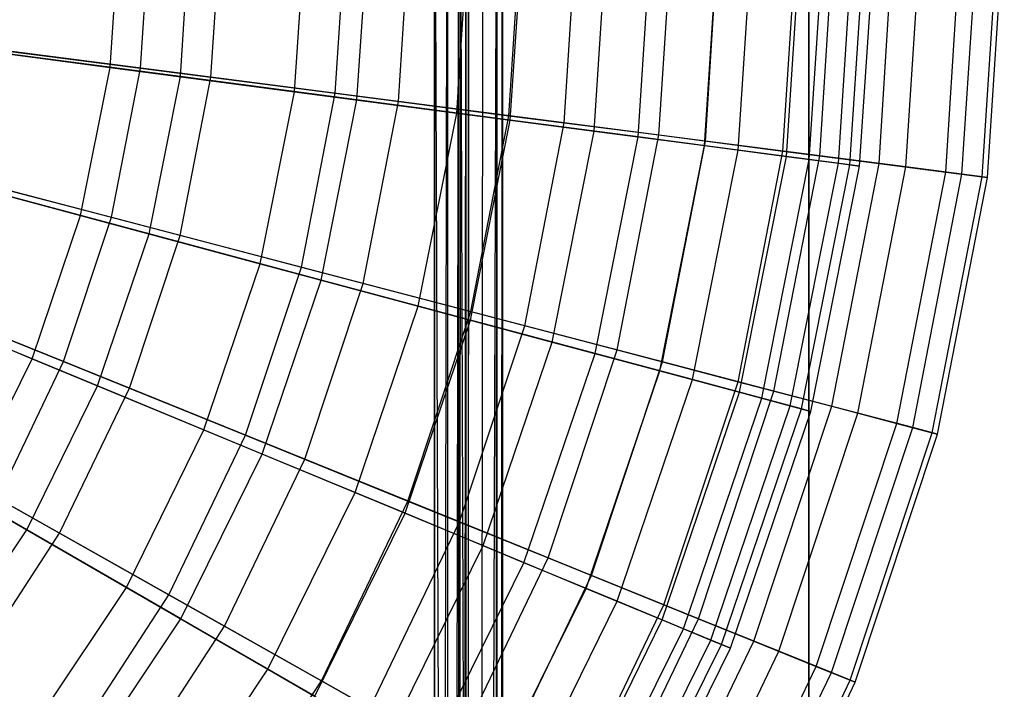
# Model space of a CAD drawing. Extents: x 0.2 to 40.1, y -6.7 to 6.7.
# Tile 509 of 516: x 38.9 to 40.1, y 2.5 to 3.3. Entities that reach past the tile are written whole.
import ezdxf

# ---------------------------------------------------------------- set-up
doc = ezdxf.new("R2010")
doc.units = 0
doc.header["$MEASUREMENT"] = 0
doc.layers.get('0').update_dxf_attribs({"color": 13, "linetype": 'CONTINUOUS'})

# ---------------------------------------------------------------- blocks, each defined once
blk = doc.blocks.new('SNOWBALL_XIV_PM3_STL')
at = {"color": 0}
for p, q in [((39.8253, -3.7402, 50.8714), (39.8253, 3.7402, 50.8714)), ((39.8253, 3.7402, 50.9108), (39.8253, -3.7402, 50.9108)), ((39.8253, -3.7402, 50.8714), (39.8253, 3.7402, 50.8714)), ((39.8253, 3.7402, 50.9108), (39.8253, -3.7402, 50.9108)), ((39.4316, 3.6891, 51.6196), (39.4293, -3.7776, 51.6329)), ((39.4316, 3.6891, 51.6196), (39.4293, -3.7776, 51.6329)), ((39.4316, -3.7856, 50.9109), (39.4316, 3.6891, 50.9109)), ((39.4316, -3.7856, 51.6196), (39.4316, 3.6891, 51.6196)), ((39.4316, -3.7856, 50.9109), (39.4316, 3.6891, 50.9109)), ((39.4316, -3.7856, 51.6196), (39.4316, 3.6891, 51.6196)), ((39.4661, -3.7774, 51.6468), (39.4709, 3.6891, 51.6196)), ((39.4661, -3.7774, 51.6468), (39.4709, 3.6891, 51.6196)), ((39.4699, -3.7818, 51.6323), (39.4709, 3.6891, 51.6196)), ((39.4699, -3.7818, 51.6323), (39.4709, 3.6891, 51.6196)), ((39.4709, 3.6891, 50.9109), (39.4709, -3.7856, 50.9109)), ((39.4709, 3.6891, 50.9109), (39.4709, -3.7856, 50.9109)), ((39.4709, 3.6891, 51.6196), (39.4709, -3.7856, 51.6196)), ((39.4709, 3.6891, 51.6196), (39.4709, -3.7856, 51.6196)), ((39.42, 3.6708, 51.6474), (39.409, -3.7593, 51.6552)), ((39.42, 3.6708, 51.6474), (39.409, -3.7593, 51.6552)), ((39.42, 3.6708, 51.6474), (39.4213, -3.7684, 51.646)), ((39.42, 3.6708, 51.6474), (39.4213, -3.7684, 51.646)), ((39.4284, 3.6797, 51.6351), (39.4213, -3.7684, 51.646)), ((39.4284, 3.6797, 51.6351), (39.4213, -3.7684, 51.646)), ((39.4284, 3.6797, 51.6351), (39.4293, -3.7776, 51.6329)), ((39.4284, 3.6797, 51.6351), (39.4293, -3.7776, 51.6329)), ((39.4432, -3.7654, 51.6796), (39.4645, 3.6797, 51.6507)), ((39.4432, -3.7654, 51.6796), (39.4645, 3.6797, 51.6507)), ((39.4479, 3.6708, 51.6752), (39.4432, -3.7654, 51.6796)), ((39.4479, 3.6708, 51.6752), (39.4432, -3.7654, 51.6796)), ((39.4607, -3.7736, 51.6583), (39.4645, 3.6797, 51.6507)), ((39.4607, -3.7736, 51.6583), (39.4645, 3.6797, 51.6507)), ((39.4661, -3.7774, 51.6468), (39.4645, 3.6797, 51.6507)), ((39.4661, -3.7774, 51.6468), (39.4645, 3.6797, 51.6507)), ((39.407, 3.6615, 51.656), (39.3922, -3.749, 51.6589)), ((39.407, 3.6615, 51.656), (39.3922, -3.749, 51.6589)), ((39.407, 3.6615, 51.656), (39.409, -3.7593, 51.6552)), ((39.407, 3.6615, 51.656), (39.409, -3.7593, 51.6552)), ((39.4219, 3.6615, 51.6925), (39.4193, -3.7572, 51.6935)), ((39.4219, 3.6615, 51.6925), (39.4193, -3.7572, 51.6935)), ((39.4219, 3.6615, 51.6925), (39.4432, -3.7654, 51.6796)), ((39.4219, 3.6615, 51.6925), (39.4432, -3.7654, 51.6796)), ((39.3922, -3.749, 51.6983), (39.3922, 3.6526, 51.6983)), ((39.3922, 3.6526, 51.6589), (39.3922, -3.749, 51.6589)), ((39.3922, 3.6526, 51.6983), (39.4193, -3.7572, 51.6935)), ((39.3922, 3.6526, 51.6983), (39.4193, -3.7572, 51.6935)), ((39.3922, -3.749, 51.6983), (39.3922, 3.6526, 51.6983)), ((39.3922, 3.6526, 51.6589), (39.3922, -3.749, 51.6589))]:
    blk.add_line(p, q, dxfattribs=at)
blk = doc.blocks.new('GRUPUJ_1')
at = {"color": 0}
for p, q in [((38.8106, 9.8935, 12.8477), (38.8221, 10.068, 12.8477)), ((38.8106, 9.8935, 12.8477), (38.8221, 10.068, 12.8477)), ((38.8458, 9.8926, 12.7442), (38.8571, 10.068, 12.7442)), ((38.8458, 9.8926, 12.7442), (38.8571, 10.068, 12.7442)), ((38.892, 9.8828, 16.4129), (38.9042, 10.068, 16.4129)), ((38.892, 9.8828, 16.4129), (38.9042, 10.068, 16.4129)), ((38.9272, 9.8821, 16.5289), (38.9392, 10.068, 16.5289)), ((38.9272, 9.8821, 16.5289), (38.9392, 10.068, 16.5289)), ((39.0241, 9.8654, 13.0424), (39.0373, 10.068, 13.0424)), ((39.0241, 9.8654, 13.0424), (39.0373, 10.068, 13.0424)), ((39.0712, 9.8636, 12.9285), (39.0843, 10.068, 12.9285)), ((39.0712, 9.8636, 12.9285), (39.0843, 10.068, 12.9285)), ((39.0963, 9.8559, 16.2085), (39.1102, 10.068, 16.2085)), ((39.0963, 9.8559, 16.2085), (39.1102, 10.068, 16.2085)), ((39.1444, 9.8541, 16.3349), (39.1582, 10.068, 16.3349)), ((39.1444, 9.8541, 16.3349), (39.1582, 10.068, 16.3349)), ((39.2117, 9.8407, 13.2623), (39.2266, 10.068, 13.2623)), ((39.2117, 9.8407, 13.2623), (39.2266, 10.068, 13.2623)), ((39.2722, 9.8376, 13.1395), (39.2869, 10.068, 13.1395)), ((39.2722, 9.8376, 13.1395), (39.2869, 10.068, 13.1395)), ((39.2738, 9.8326, 15.9801), (39.2892, 10.068, 15.9801)), ((39.2738, 9.8326, 15.9801), (39.2892, 10.068, 15.9801)), ((39.3362, 9.8294, 16.1154), (39.3515, 10.068, 16.1154)), ((39.3362, 9.8294, 16.1154), (39.3515, 10.068, 16.1154)), ((39.3708, 9.8198, 13.5042), (39.387, 10.068, 13.5042)), ((39.3708, 9.8198, 13.5042), (39.387, 10.068, 13.5042)), ((39.4216, 9.8131, 15.7311), (39.4383, 10.068, 15.7311)), ((39.4216, 9.8131, 15.7311), (39.4383, 10.068, 15.7311)), ((39.4457, 9.8153, 13.3739), (39.462, 10.068, 13.3739)), ((39.4457, 9.8153, 13.3739), (39.462, 10.068, 13.3739)), ((39.4986, 9.803, 13.7641), (39.516, 10.068, 13.7641)), ((39.4986, 9.803, 13.7641), (39.516, 10.068, 13.7641)), ((39.4995, 9.8083, 15.8736), (39.5162, 10.068, 15.8736)), ((39.4995, 9.8083, 15.8736), (39.5162, 10.068, 15.8736)), ((39.5375, 9.7979, 15.4655), (39.5552, 10.068, 15.4655)), ((39.5375, 9.7979, 15.4655), (39.5552, 10.068, 15.4655)), ((39.5893, 9.7967, 13.6282), (39.6067, 10.068, 13.6282)), ((39.5893, 9.7967, 13.6282), (39.6067, 10.068, 13.6282)), ((39.5934, 9.7905, 14.0382), (39.6116, 10.068, 14.0382)), ((39.5934, 9.7905, 14.0382), (39.6116, 10.068, 14.0382)), ((39.6196, 9.787, 15.1874), (39.638, 10.068, 15.1874)), ((39.6196, 9.787, 15.1874), (39.638, 10.068, 15.1874)), ((39.632, 9.7912, 15.6133), (39.6497, 10.068, 15.6133)), ((39.632, 9.7912, 15.6133), (39.6497, 10.068, 15.6133)), ((39.6535, 9.7826, 14.3219), (39.6722, 10.068, 14.3219)), ((39.6535, 9.7826, 14.3219), (39.6722, 10.068, 14.3219)), ((39.6667, 9.7808, 14.9011), (39.6856, 10.068, 14.9011)), ((39.6667, 9.7808, 14.9011), (39.6856, 10.068, 14.9011)), ((39.6781, 9.7793, 14.6111), (39.697, 10.068, 14.6111)), ((39.6781, 9.7793, 14.6111), (39.697, 10.068, 14.6111)), ((39.7005, 9.7824, 13.8984), (39.7188, 10.068, 13.8984)), ((39.7005, 9.7824, 13.8984), (39.7188, 10.068, 13.8984)), ((39.7315, 9.7784, 15.3385), (39.7501, 10.068, 15.3385)), ((39.7315, 9.7784, 15.3385), (39.7501, 10.068, 15.3385)), ((39.7778, 9.7724, 14.1804), (39.7967, 10.068, 14.1804)), ((39.7778, 9.7724, 14.1804), (39.7967, 10.068, 14.1804)), ((39.7965, 9.77, 15.0533), (39.8157, 10.068, 15.0533)), ((39.7965, 9.77, 15.0533), (39.8157, 10.068, 15.0533)), ((39.8199, 9.767, 14.4698), (39.8392, 10.068, 14.4698)), ((39.8199, 9.767, 14.4698), (39.8392, 10.068, 14.4698)), ((39.8262, 9.7662, 14.7623), (39.8455, 10.068, 14.7623)), ((39.8262, 9.7662, 14.7623), (39.8455, 10.068, 14.7623)), ((38.5748, 9.9246, 12.6814), (38.8106, 9.8935, 12.8477)), ((38.5748, 9.9246, 12.6814), (38.8106, 9.8935, 12.8477)), ((38.5996, 9.9243, 12.5893), (38.8458, 9.8926, 12.7442)), ((38.5996, 9.9243, 12.5893), (38.8458, 9.8926, 12.7442)), ((38.892, 9.8828, 16.4129), (38.6641, 9.9128, 16.5899)), ((38.892, 9.8828, 16.4129), (38.6641, 9.9128, 16.5899)), ((38.9272, 9.8821, 16.5289), (38.6879, 9.913, 16.6944)), ((38.9272, 9.8821, 16.5289), (38.6879, 9.913, 16.6944)), ((38.7765, 9.722, 12.8477), (38.8106, 9.8935, 12.8477)), ((38.7765, 9.722, 12.8477), (38.8106, 9.8935, 12.8477)), ((38.8106, 9.8935, 12.8477), (39.0241, 9.8654, 13.0424)), ((38.8106, 9.8935, 12.8477), (39.0241, 9.8654, 13.0424)), ((38.8122, 9.7201, 12.7442), (38.8458, 9.8926, 12.7442)), ((38.8122, 9.7201, 12.7442), (38.8458, 9.8926, 12.7442)), ((38.8458, 9.8926, 12.7442), (39.0712, 9.8636, 12.9285)), ((38.8458, 9.8926, 12.7442), (39.0712, 9.8636, 12.9285)), ((38.8558, 9.7008, 16.4129), (38.892, 9.8828, 16.4129)), ((38.8558, 9.7008, 16.4129), (38.892, 9.8828, 16.4129)), ((38.8916, 9.6992, 16.5289), (38.9272, 9.8821, 16.5289)), ((38.8916, 9.6992, 16.5289), (38.9272, 9.8821, 16.5289)), ((39.0963, 9.8559, 16.2085), (38.892, 9.8828, 16.4129)), ((39.0963, 9.8559, 16.2085), (38.892, 9.8828, 16.4129)), ((39.1444, 9.8541, 16.3349), (38.9272, 9.8821, 16.5289)), ((39.1444, 9.8541, 16.3349), (38.9272, 9.8821, 16.5289)), ((38.9844, 9.6663, 13.0424), (39.0241, 9.8654, 13.0424)), ((38.9844, 9.6663, 13.0424), (39.0241, 9.8654, 13.0424)), ((39.0241, 9.8654, 13.0424), (39.2117, 9.8407, 13.2623)), ((39.0241, 9.8654, 13.0424), (39.2117, 9.8407, 13.2623)), ((39.032, 9.6624, 12.9285), (39.0712, 9.8636, 12.9285)), ((39.032, 9.6624, 12.9285), (39.0712, 9.8636, 12.9285)), ((39.0712, 9.8636, 12.9285), (39.2722, 9.8376, 13.1395)), ((39.0712, 9.8636, 12.9285), (39.2722, 9.8376, 13.1395)), ((39.0549, 9.6475, 16.2085), (39.0963, 9.8559, 16.2085)), ((39.0549, 9.6475, 16.2085), (39.0963, 9.8559, 16.2085)), ((39.2738, 9.8326, 15.9801), (39.0963, 9.8559, 16.2085)), ((39.2738, 9.8326, 15.9801), (39.0963, 9.8559, 16.2085)), ((39.1035, 9.6437, 16.3349), (39.1444, 9.8541, 16.3349)), ((39.1035, 9.6437, 16.3349), (39.1444, 9.8541, 16.3349)), ((39.3362, 9.8294, 16.1154), (39.1444, 9.8541, 16.3349)), ((39.3362, 9.8294, 16.1154), (39.1444, 9.8541, 16.3349)), ((39.1673, 9.6173, 13.2623), (39.2117, 9.8407, 13.2623)), ((39.1673, 9.6173, 13.2623), (39.2117, 9.8407, 13.2623)), ((39.2117, 9.8407, 13.2623), (39.3708, 9.8198, 13.5042)), ((39.2117, 9.8407, 13.2623), (39.3708, 9.8198, 13.5042)), ((39.228, 9.611, 13.1395), (39.2722, 9.8376, 13.1395)), ((39.228, 9.611, 13.1395), (39.2722, 9.8376, 13.1395)), ((39.2722, 9.8376, 13.1395), (39.4457, 9.8153, 13.3739)), ((39.2722, 9.8376, 13.1395), (39.4457, 9.8153, 13.3739)), ((39.2277, 9.6011, 15.9801), (39.2738, 9.8326, 15.9801)), ((39.2277, 9.6011, 15.9801), (39.2738, 9.8326, 15.9801)), ((39.4216, 9.8131, 15.7311), (39.2738, 9.8326, 15.9801)), ((39.4216, 9.8131, 15.7311), (39.2738, 9.8326, 15.9801)), ((39.2905, 9.5947, 16.1154), (39.3362, 9.8294, 16.1154)), ((39.2905, 9.5947, 16.1154), (39.3362, 9.8294, 16.1154)), ((39.4995, 9.8083, 15.8736), (39.3362, 9.8294, 16.1154)), ((39.4995, 9.8083, 15.8736), (39.3362, 9.8294, 16.1154)), ((39.3222, 9.5758, 13.5042), (39.3708, 9.8198, 13.5042)), ((39.3222, 9.5758, 13.5042), (39.3708, 9.8198, 13.5042)), ((39.3708, 9.8198, 13.5042), (39.4986, 9.803, 13.7641)), ((39.3708, 9.8198, 13.5042), (39.4986, 9.803, 13.7641)), ((39.3718, 9.5625, 15.7311), (39.4216, 9.8131, 15.7311)), ((39.3718, 9.5625, 15.7311), (39.4216, 9.8131, 15.7311)), ((39.3973, 9.5666, 13.3739), (39.4457, 9.8153, 13.3739)), ((39.3973, 9.5666, 13.3739), (39.4457, 9.8153, 13.3739)), ((39.5375, 9.7979, 15.4655), (39.4216, 9.8131, 15.7311)), ((39.5375, 9.7979, 15.4655), (39.4216, 9.8131, 15.7311)), ((39.4457, 9.8153, 13.3739), (39.5893, 9.7967, 13.6282)), ((39.4457, 9.8153, 13.3739), (39.5893, 9.7967, 13.6282)), ((39.4468, 9.5424, 13.7641), (39.4986, 9.803, 13.7641)), ((39.4468, 9.5424, 13.7641), (39.4986, 9.803, 13.7641)), ((39.4498, 9.5529, 15.8736), (39.4995, 9.8083, 15.8736)), ((39.4498, 9.5529, 15.8736), (39.4995, 9.8083, 15.8736)), ((39.4986, 9.803, 13.7641), (39.5934, 9.7905, 14.0382)), ((39.4986, 9.803, 13.7641), (39.5934, 9.7905, 14.0382)), ((39.632, 9.7912, 15.6133), (39.4995, 9.8083, 15.8736)), ((39.632, 9.7912, 15.6133), (39.4995, 9.8083, 15.8736)), ((39.4847, 9.5323, 15.4655), (39.5375, 9.7979, 15.4655)), ((39.4847, 9.5323, 15.4655), (39.5375, 9.7979, 15.4655)), ((39.5373, 9.5299, 13.6282), (39.5893, 9.7967, 13.6282)), ((39.5373, 9.5299, 13.6282), (39.5893, 9.7967, 13.6282)), ((39.6196, 9.787, 15.1874), (39.5375, 9.7979, 15.4655)), ((39.6196, 9.787, 15.1874), (39.5375, 9.7979, 15.4655)), ((39.5391, 9.5177, 14.0382), (39.5934, 9.7905, 14.0382)), ((39.5391, 9.5177, 14.0382), (39.5934, 9.7905, 14.0382)), ((39.5789, 9.519, 15.6133), (39.632, 9.7912, 15.6133)), ((39.5789, 9.519, 15.6133), (39.632, 9.7912, 15.6133)), ((39.5893, 9.7967, 13.6282), (39.7005, 9.7824, 13.8984)), ((39.5893, 9.7967, 13.6282), (39.7005, 9.7824, 13.8984)), ((39.5934, 9.7905, 14.0382), (39.6535, 9.7826, 14.3219)), ((39.5934, 9.7905, 14.0382), (39.6535, 9.7826, 14.3219)), ((39.7315, 9.7784, 15.3385), (39.632, 9.7912, 15.6133)), ((39.7315, 9.7784, 15.3385), (39.632, 9.7912, 15.6133)), ((38.5468, 9.7836, 12.6814), (38.7765, 9.722, 12.8477)), ((38.5468, 9.7836, 12.6814), (38.7765, 9.722, 12.8477)), ((38.5721, 9.783, 12.5893), (38.8122, 9.7201, 12.7442)), ((38.5721, 9.783, 12.5893), (38.8122, 9.7201, 12.7442)), ((39.5647, 9.5108, 15.1874), (39.6196, 9.787, 15.1874)), ((39.5647, 9.5108, 15.1874), (39.6196, 9.787, 15.1874)), ((39.5977, 9.502, 14.3219), (39.6535, 9.7826, 14.3219)), ((39.5977, 9.502, 14.3219), (39.6535, 9.7826, 14.3219)), ((39.6106, 9.4985, 14.9011), (39.6667, 9.7808, 14.9011)), ((39.6106, 9.4985, 14.9011), (39.6667, 9.7808, 14.9011)), ((39.6667, 9.7808, 14.9011), (39.6196, 9.787, 15.1874)), ((39.6667, 9.7808, 14.9011), (39.6196, 9.787, 15.1874)), ((39.6217, 9.4956, 14.6111), (39.6781, 9.7793, 14.6111)), ((39.6217, 9.4956, 14.6111), (39.6781, 9.7793, 14.6111)), ((39.6458, 9.5015, 13.8984), (39.7005, 9.7824, 13.8984)), ((39.6458, 9.5015, 13.8984), (39.7005, 9.7824, 13.8984)), ((39.6535, 9.7826, 14.3219), (39.6781, 9.7793, 14.6111)), ((39.6535, 9.7826, 14.3219), (39.6781, 9.7793, 14.6111)), ((39.6781, 9.7793, 14.6111), (39.6667, 9.7808, 14.9011)), ((39.6781, 9.7793, 14.6111), (39.6667, 9.7808, 14.9011)), ((39.676, 9.4935, 15.3385), (39.7315, 9.7784, 15.3385)), ((39.676, 9.4935, 15.3385), (39.7315, 9.7784, 15.3385)), ((39.7005, 9.7824, 13.8984), (39.7778, 9.7724, 14.1804)), ((39.7005, 9.7824, 13.8984), (39.7778, 9.7724, 14.1804)), ((39.7965, 9.77, 15.0533), (39.7315, 9.7784, 15.3385)), ((39.7965, 9.77, 15.0533), (39.7315, 9.7784, 15.3385)), ((39.7211, 9.4817, 14.1804), (39.7778, 9.7724, 14.1804)), ((39.7211, 9.4817, 14.1804), (39.7778, 9.7724, 14.1804)), ((39.7395, 9.4769, 15.0533), (39.7965, 9.77, 15.0533)), ((39.7395, 9.4769, 15.0533), (39.7965, 9.77, 15.0533)), ((39.7622, 9.4709, 14.4698), (39.8199, 9.767, 14.4698)), ((39.7622, 9.4709, 14.4698), (39.8199, 9.767, 14.4698)), ((39.7683, 9.4693, 14.7623), (39.8262, 9.7662, 14.7623)), ((39.7683, 9.4693, 14.7623), (39.8262, 9.7662, 14.7623)), ((39.7778, 9.7724, 14.1804), (39.8199, 9.767, 14.4698)), ((39.7778, 9.7724, 14.1804), (39.8199, 9.767, 14.4698)), ((39.8262, 9.7662, 14.7623), (39.7965, 9.77, 15.0533)), ((39.8262, 9.7662, 14.7623), (39.7965, 9.77, 15.0533)), ((39.8199, 9.767, 14.4698), (39.8262, 9.7662, 14.7623)), ((39.8199, 9.767, 14.4698), (39.8262, 9.7662, 14.7623)), ((38.8558, 9.7008, 16.4129), (38.6337, 9.7603, 16.5899)), ((38.8558, 9.7008, 16.4129), (38.6337, 9.7603, 16.5899)), ((38.8916, 9.6992, 16.5289), (38.6582, 9.7604, 16.6944)), ((38.8916, 9.6992, 16.5289), (38.6582, 9.7604, 16.6944)), ((38.7203, 9.5565, 12.8477), (38.7765, 9.722, 12.8477)), ((38.7203, 9.5565, 12.8477), (38.7765, 9.722, 12.8477)), ((38.7765, 9.722, 12.8477), (38.9844, 9.6663, 13.0424)), ((38.7765, 9.722, 12.8477), (38.9844, 9.6663, 13.0424)), ((38.7568, 9.5532, 12.7442), (38.8122, 9.7201, 12.7442)), ((38.7568, 9.5532, 12.7442), (38.8122, 9.7201, 12.7442)), ((38.8122, 9.7201, 12.7442), (39.032, 9.6624, 12.9285)), ((38.8122, 9.7201, 12.7442), (39.032, 9.6624, 12.9285)), ((38.7962, 9.525, 16.4129), (38.8558, 9.7008, 16.4129)), ((38.7962, 9.525, 16.4129), (38.8558, 9.7008, 16.4129)), ((38.8329, 9.5224, 16.5289), (38.8916, 9.6992, 16.5289)), ((38.8329, 9.5224, 16.5289), (38.8916, 9.6992, 16.5289)), ((39.0549, 9.6475, 16.2085), (38.8558, 9.7008, 16.4129)), ((39.0549, 9.6475, 16.2085), (38.8558, 9.7008, 16.4129)), ((39.1035, 9.6437, 16.3349), (38.8916, 9.6992, 16.5289)), ((39.1035, 9.6437, 16.3349), (38.8916, 9.6992, 16.5289)), ((38.9192, 9.4741, 13.0424), (38.9844, 9.6663, 13.0424)), ((38.9192, 9.4741, 13.0424), (38.9844, 9.6663, 13.0424)), ((38.9844, 9.6663, 13.0424), (39.1673, 9.6173, 13.2623)), ((38.9844, 9.6663, 13.0424), (39.1673, 9.6173, 13.2623)), ((38.9674, 9.468, 12.9285), (39.032, 9.6624, 12.9285)), ((38.9674, 9.468, 12.9285), (39.032, 9.6624, 12.9285)), ((39.032, 9.6624, 12.9285), (39.228, 9.611, 13.1395)), ((39.032, 9.6624, 12.9285), (39.228, 9.611, 13.1395)), ((38.5006, 9.6475, 12.6814), (38.7203, 9.5565, 12.8477)), ((38.5006, 9.6475, 12.6814), (38.7203, 9.5565, 12.8477)), ((38.5267, 9.6464, 12.5893), (38.7568, 9.5532, 12.7442)), ((38.5267, 9.6464, 12.5893), (38.7568, 9.5532, 12.7442)), ((38.9865, 9.4462, 16.2085), (39.0549, 9.6475, 16.2085)), ((38.9865, 9.4462, 16.2085), (39.0549, 9.6475, 16.2085)), ((39.0359, 9.4402, 16.3349), (39.1035, 9.6437, 16.3349)), ((39.0359, 9.4402, 16.3349), (39.1035, 9.6437, 16.3349)), ((39.2277, 9.6011, 15.9801), (39.0549, 9.6475, 16.2085)), ((39.2277, 9.6011, 15.9801), (39.0549, 9.6475, 16.2085)), ((39.2905, 9.5947, 16.1154), (39.1035, 9.6437, 16.3349)), ((39.2905, 9.5947, 16.1154), (39.1035, 9.6437, 16.3349)), ((38.7962, 9.525, 16.4129), (38.5837, 9.613, 16.5899)), ((38.7962, 9.525, 16.4129), (38.5837, 9.613, 16.5899)), ((38.8329, 9.5224, 16.5289), (38.6093, 9.613, 16.6944)), ((38.8329, 9.5224, 16.5289), (38.6093, 9.613, 16.6944)), ((39.0941, 9.4016, 13.2623), (39.1673, 9.6173, 13.2623)), ((39.0941, 9.4016, 13.2623), (39.1673, 9.6173, 13.2623)), ((39.1553, 9.3919, 13.1395), (39.228, 9.611, 13.1395)), ((39.1553, 9.3919, 13.1395), (39.228, 9.611, 13.1395)), ((39.1673, 9.6173, 13.2623), (39.3222, 9.5758, 13.5042)), ((39.1673, 9.6173, 13.2623), (39.3222, 9.5758, 13.5042)), ((39.228, 9.611, 13.1395), (39.3973, 9.5666, 13.3739)), ((39.228, 9.611, 13.1395), (39.3973, 9.5666, 13.3739)), ((39.1519, 9.3777, 15.9801), (39.2277, 9.6011, 15.9801)), ((39.1519, 9.3777, 15.9801), (39.2277, 9.6011, 15.9801)), ((39.3718, 9.5625, 15.7311), (39.2277, 9.6011, 15.9801)), ((39.3718, 9.5625, 15.7311), (39.2277, 9.6011, 15.9801)), ((39.2151, 9.3677, 16.1154), (39.2905, 9.5947, 16.1154)), ((39.2151, 9.3677, 16.1154), (39.2905, 9.5947, 16.1154)), ((39.4498, 9.5529, 15.8736), (39.2905, 9.5947, 16.1154)), ((39.4498, 9.5529, 15.8736), (39.2905, 9.5947, 16.1154)), ((39.2423, 9.3403, 13.5042), (39.3222, 9.5758, 13.5042)), ((39.2423, 9.3403, 13.5042), (39.3222, 9.5758, 13.5042)), ((39.3222, 9.5758, 13.5042), (39.4468, 9.5424, 13.7641)), ((39.3222, 9.5758, 13.5042), (39.4468, 9.5424, 13.7641)), ((39.2896, 9.3206, 15.7311), (39.3718, 9.5625, 15.7311)), ((39.2896, 9.3206, 15.7311), (39.3718, 9.5625, 15.7311)), ((39.3175, 9.3262, 13.3739), (39.3973, 9.5666, 13.3739)), ((39.3175, 9.3262, 13.3739), (39.3973, 9.5666, 13.3739)), ((39.4847, 9.5323, 15.4655), (39.3718, 9.5625, 15.7311)), ((39.4847, 9.5323, 15.4655), (39.3718, 9.5625, 15.7311)), ((39.3973, 9.5666, 13.3739), (39.5373, 9.5299, 13.6282)), ((39.3973, 9.5666, 13.3739), (39.5373, 9.5299, 13.6282)), ((38.643, 9.3996, 12.8477), (38.7203, 9.5565, 12.8477)), ((38.643, 9.3996, 12.8477), (38.7203, 9.5565, 12.8477)), ((38.6806, 9.3948, 12.7442), (38.7568, 9.5532, 12.7442)), ((38.6806, 9.3948, 12.7442), (38.7568, 9.5532, 12.7442)), ((38.7203, 9.5565, 12.8477), (38.9192, 9.4741, 13.0424)), ((38.7203, 9.5565, 12.8477), (38.9192, 9.4741, 13.0424)), ((38.7568, 9.5532, 12.7442), (38.9674, 9.468, 12.9285)), ((38.7568, 9.5532, 12.7442), (38.9674, 9.468, 12.9285)), ((39.3678, 9.3059, 15.8736), (39.4498, 9.5529, 15.8736)), ((39.3678, 9.3059, 15.8736), (39.4498, 9.5529, 15.8736)), ((39.5789, 9.519, 15.6133), (39.4498, 9.5529, 15.8736)), ((39.5789, 9.519, 15.6133), (39.4498, 9.5529, 15.8736)), ((39.3614, 9.2909, 13.7641), (39.4468, 9.5424, 13.7641)), ((39.3614, 9.2909, 13.7641), (39.4468, 9.5424, 13.7641)), ((39.4468, 9.5424, 13.7641), (39.5391, 9.5177, 14.0382)), ((39.4468, 9.5424, 13.7641), (39.5391, 9.5177, 14.0382)), ((39.3976, 9.2759, 15.4655), (39.4847, 9.5323, 15.4655)), ((39.3976, 9.2759, 15.4655), (39.4847, 9.5323, 15.4655)), ((39.4516, 9.2719, 13.6282), (39.5373, 9.5299, 13.6282)), ((39.4516, 9.2719, 13.6282), (39.5373, 9.5299, 13.6282)), ((39.5647, 9.5108, 15.1874), (39.4847, 9.5323, 15.4655)), ((39.5647, 9.5108, 15.1874), (39.4847, 9.5323, 15.4655)), ((39.5373, 9.5299, 13.6282), (39.6458, 9.5015, 13.8984)), ((39.5373, 9.5299, 13.6282), (39.6458, 9.5015, 13.8984)), ((38.7141, 9.3586, 16.4129), (38.7962, 9.525, 16.4129)), ((38.7141, 9.3586, 16.4129), (38.7962, 9.525, 16.4129)), ((38.7521, 9.3546, 16.5289), (38.8329, 9.5224, 16.5289)), ((38.7521, 9.3546, 16.5289), (38.8329, 9.5224, 16.5289)), ((38.9865, 9.4462, 16.2085), (38.7962, 9.525, 16.4129)), ((38.9865, 9.4462, 16.2085), (38.7962, 9.525, 16.4129)), ((39.0359, 9.4402, 16.3349), (38.8329, 9.5224, 16.5289)), ((39.0359, 9.4402, 16.3349), (38.8329, 9.5224, 16.5289)), ((39.4497, 9.2543, 14.0382), (39.5391, 9.5177, 14.0382)), ((39.4497, 9.2543, 14.0382), (39.5391, 9.5177, 14.0382)), ((39.4915, 9.2558, 15.6133), (39.5789, 9.519, 15.6133)), ((39.4915, 9.2558, 15.6133), (39.5789, 9.519, 15.6133)), ((39.5391, 9.5177, 14.0382), (39.5977, 9.502, 14.3219)), ((39.5391, 9.5177, 14.0382), (39.5977, 9.502, 14.3219)), ((39.676, 9.4935, 15.3385), (39.5789, 9.519, 15.6133)), ((39.676, 9.4935, 15.3385), (39.5789, 9.519, 15.6133)), ((39.4742, 9.2442, 15.1874), (39.5647, 9.5108, 15.1874)), ((39.4742, 9.2442, 15.1874), (39.5647, 9.5108, 15.1874)), ((39.6106, 9.4985, 14.9011), (39.5647, 9.5108, 15.1874)), ((39.6106, 9.4985, 14.9011), (39.5647, 9.5108, 15.1874)), ((39.5058, 9.2311, 14.3219), (39.5977, 9.502, 14.3219)), ((39.5058, 9.2311, 14.3219), (39.5977, 9.502, 14.3219)), ((39.5181, 9.226, 14.9011), (39.6106, 9.4985, 14.9011)), ((39.5181, 9.226, 14.9011), (39.6106, 9.4985, 14.9011)), ((39.5287, 9.2216, 14.6111), (39.6217, 9.4956, 14.6111)), ((39.5287, 9.2216, 14.6111), (39.6217, 9.4956, 14.6111)), ((39.5556, 9.2298, 13.8984), (39.6458, 9.5015, 13.8984)), ((39.5556, 9.2298, 13.8984), (39.6458, 9.5015, 13.8984)), ((39.5846, 9.2181, 15.3385), (39.676, 9.4935, 15.3385)), ((39.5846, 9.2181, 15.3385), (39.676, 9.4935, 15.3385)), ((39.5977, 9.502, 14.3219), (39.6217, 9.4956, 14.6111)), ((39.5977, 9.502, 14.3219), (39.6217, 9.4956, 14.6111)), ((39.6217, 9.4956, 14.6111), (39.6106, 9.4985, 14.9011)), ((39.6217, 9.4956, 14.6111), (39.6106, 9.4985, 14.9011)), ((39.6458, 9.5015, 13.8984), (39.7211, 9.4817, 14.1804)), ((39.6458, 9.5015, 13.8984), (39.7211, 9.4817, 14.1804)), ((39.7395, 9.4769, 15.0533), (39.676, 9.4935, 15.3385)), ((39.7395, 9.4769, 15.0533), (39.676, 9.4935, 15.3385)), ((39.6278, 9.2006, 14.1804), (39.7211, 9.4817, 14.1804)), ((39.6278, 9.2006, 14.1804), (39.7211, 9.4817, 14.1804)), ((39.7211, 9.4817, 14.1804), (39.7622, 9.4709, 14.4698)), ((39.7211, 9.4817, 14.1804), (39.7622, 9.4709, 14.4698)), ((38.7141, 9.3586, 16.4129), (38.5149, 9.4735, 16.5899)), ((38.7141, 9.3586, 16.4129), (38.5149, 9.4735, 16.5899)), ((38.7521, 9.3546, 16.5289), (38.5418, 9.473, 16.6944)), ((38.7521, 9.3546, 16.5289), (38.5418, 9.473, 16.6944)), ((38.8294, 9.292, 13.0424), (38.9192, 9.4741, 13.0424)), ((38.8294, 9.292, 13.0424), (38.9192, 9.4741, 13.0424)), ((38.9192, 9.4741, 13.0424), (39.0941, 9.4016, 13.2623)), ((38.9192, 9.4741, 13.0424), (39.0941, 9.4016, 13.2623)), ((39.6454, 9.1935, 15.0533), (39.7395, 9.4769, 15.0533)), ((39.6454, 9.1935, 15.0533), (39.7395, 9.4769, 15.0533)), ((39.6672, 9.1847, 14.4698), (39.7622, 9.4709, 14.4698)), ((39.6672, 9.1847, 14.4698), (39.7622, 9.4709, 14.4698)), ((39.7683, 9.4693, 14.7623), (39.7395, 9.4769, 15.0533)), ((39.7683, 9.4693, 14.7623), (39.7395, 9.4769, 15.0533)), ((39.7622, 9.4709, 14.4698), (39.7683, 9.4693, 14.7623)), ((39.7622, 9.4709, 14.4698), (39.7683, 9.4693, 14.7623)), ((38.8785, 9.2834, 12.9285), (38.9674, 9.468, 12.9285)), ((38.8785, 9.2834, 12.9285), (38.9674, 9.468, 12.9285)), ((38.9674, 9.468, 12.9285), (39.1553, 9.3919, 13.1395)), ((38.9674, 9.468, 12.9285), (39.1553, 9.3919, 13.1395)), ((39.673, 9.1823, 14.7623), (39.7683, 9.4693, 14.7623)), ((39.673, 9.1823, 14.7623), (39.7683, 9.4693, 14.7623)), ((38.8925, 9.2555, 16.2085), (38.9865, 9.4462, 16.2085)), ((38.8925, 9.2555, 16.2085), (38.9865, 9.4462, 16.2085)), ((38.9429, 9.2471, 16.3349), (39.0359, 9.4402, 16.3349)), ((38.9429, 9.2471, 16.3349), (39.0359, 9.4402, 16.3349)), ((39.1519, 9.3777, 15.9801), (38.9865, 9.4462, 16.2085)), ((39.1519, 9.3777, 15.9801), (38.9865, 9.4462, 16.2085)), ((39.2151, 9.3677, 16.1154), (39.0359, 9.4402, 16.3349)), ((39.2151, 9.3677, 16.1154), (39.0359, 9.4402, 16.3349)), ((38.9933, 9.1973, 13.2623), (39.0941, 9.4016, 13.2623)), ((38.9933, 9.1973, 13.2623), (39.0941, 9.4016, 13.2623)), ((39.0941, 9.4016, 13.2623), (39.2423, 9.3403, 13.5042)), ((39.0941, 9.4016, 13.2623), (39.2423, 9.3403, 13.5042)), ((38.643, 9.3996, 12.8477), (38.8294, 9.292, 13.0424)), ((38.643, 9.3996, 12.8477), (38.8294, 9.292, 13.0424)), ((38.6806, 9.3948, 12.7442), (38.8785, 9.2834, 12.9285)), ((38.6806, 9.3948, 12.7442), (38.8785, 9.2834, 12.9285)), ((39.0551, 9.1839, 13.1395), (39.1553, 9.3919, 13.1395)), ((39.0551, 9.1839, 13.1395), (39.1553, 9.3919, 13.1395)), ((39.1553, 9.3919, 13.1395), (39.3175, 9.3262, 13.3739)), ((39.1553, 9.3919, 13.1395), (39.3175, 9.3262, 13.3739)), ((39.0475, 9.1661, 15.9801), (39.1519, 9.3777, 15.9801)), ((39.0475, 9.1661, 15.9801), (39.1519, 9.3777, 15.9801)), ((39.1113, 9.1522, 16.1154), (39.2151, 9.3677, 16.1154)), ((39.1113, 9.1522, 16.1154), (39.2151, 9.3677, 16.1154)), ((39.2896, 9.3206, 15.7311), (39.1519, 9.3777, 15.9801)), ((39.2896, 9.3206, 15.7311), (39.1519, 9.3777, 15.9801)), ((39.3678, 9.3059, 15.8736), (39.2151, 9.3677, 16.1154)), ((39.3678, 9.3059, 15.8736), (39.2151, 9.3677, 16.1154)), ((38.611, 9.2042, 16.4129), (38.7141, 9.3586, 16.4129)), ((38.611, 9.2042, 16.4129), (38.7141, 9.3586, 16.4129)), ((38.8925, 9.2555, 16.2085), (38.7141, 9.3586, 16.4129)), ((38.8925, 9.2555, 16.2085), (38.7141, 9.3586, 16.4129)), ((38.6504, 9.1984, 16.5289), (38.7521, 9.3546, 16.5289)), ((38.6504, 9.1984, 16.5289), (38.7521, 9.3546, 16.5289)), ((38.9429, 9.2471, 16.3349), (38.7521, 9.3546, 16.5289)), ((38.9429, 9.2471, 16.3349), (38.7521, 9.3546, 16.5289)), ((39.1322, 9.1171, 13.5042), (39.2423, 9.3403, 13.5042)), ((39.1322, 9.1171, 13.5042), (39.2423, 9.3403, 13.5042)), ((39.2423, 9.3403, 13.5042), (39.3614, 9.2909, 13.7641)), ((39.2423, 9.3403, 13.5042), (39.3614, 9.2909, 13.7641)), ((39.2076, 9.098, 13.3739), (39.3175, 9.3262, 13.3739)), ((39.2076, 9.098, 13.3739), (39.3175, 9.3262, 13.3739)), ((39.3175, 9.3262, 13.3739), (39.4516, 9.2719, 13.6282)), ((39.3175, 9.3262, 13.3739), (39.4516, 9.2719, 13.6282)), ((39.1766, 9.0915, 15.7311), (39.2896, 9.3206, 15.7311)), ((39.1766, 9.0915, 15.7311), (39.2896, 9.3206, 15.7311)), ((39.3976, 9.2759, 15.4655), (39.2896, 9.3206, 15.7311)), ((39.3976, 9.2759, 15.4655), (39.2896, 9.3206, 15.7311)), ((39.2548, 9.0714, 15.8736), (39.3678, 9.3059, 15.8736)), ((39.2548, 9.0714, 15.8736), (39.3678, 9.3059, 15.8736)), ((39.4915, 9.2558, 15.6133), (39.3678, 9.3059, 15.8736)), ((39.4915, 9.2558, 15.6133), (39.3678, 9.3059, 15.8736)), ((38.7166, 9.1232, 13.0424), (38.8294, 9.292, 13.0424)), ((38.7166, 9.1232, 13.0424), (38.8294, 9.292, 13.0424)), ((38.8294, 9.292, 13.0424), (38.9933, 9.1973, 13.2623)), ((38.8294, 9.292, 13.0424), (38.9933, 9.1973, 13.2623)), ((39.2439, 9.0527, 13.7641), (39.3614, 9.2909, 13.7641)), ((39.2439, 9.0527, 13.7641), (39.3614, 9.2909, 13.7641)), ((39.3614, 9.2909, 13.7641), (39.4497, 9.2543, 14.0382)), ((39.3614, 9.2909, 13.7641), (39.4497, 9.2543, 14.0382)), ((38.7667, 9.1116, 12.9285), (38.8785, 9.2834, 12.9285)), ((38.7667, 9.1116, 12.9285), (38.8785, 9.2834, 12.9285)), ((38.8785, 9.2834, 12.9285), (39.0551, 9.1839, 13.1395)), ((38.8785, 9.2834, 12.9285), (39.0551, 9.1839, 13.1395)), ((39.2779, 9.0331, 15.4655), (39.3976, 9.2759, 15.4655)), ((39.2779, 9.0331, 15.4655), (39.3976, 9.2759, 15.4655)), ((39.3337, 9.027, 13.6282), (39.4516, 9.2719, 13.6282)), ((39.3337, 9.027, 13.6282), (39.4516, 9.2719, 13.6282)), ((39.4742, 9.2442, 15.1874), (39.3976, 9.2759, 15.4655)), ((39.4742, 9.2442, 15.1874), (39.3976, 9.2759, 15.4655)), ((39.4516, 9.2719, 13.6282), (39.5556, 9.2298, 13.8984)), ((39.4516, 9.2719, 13.6282), (39.5556, 9.2298, 13.8984)), ((38.7744, 9.0788, 16.2085), (38.8925, 9.2555, 16.2085)), ((38.7744, 9.0788, 16.2085), (38.8925, 9.2555, 16.2085)), ((39.0475, 9.1661, 15.9801), (38.8925, 9.2555, 16.2085)), ((39.0475, 9.1661, 15.9801), (38.8925, 9.2555, 16.2085)), ((39.3267, 9.0049, 14.0382), (39.4497, 9.2543, 14.0382)), ((39.3267, 9.0049, 14.0382), (39.4497, 9.2543, 14.0382)), ((39.3712, 9.0059, 15.6133), (39.4915, 9.2558, 15.6133)), ((39.3712, 9.0059, 15.6133), (39.4915, 9.2558, 15.6133)), ((39.4497, 9.2543, 14.0382), (39.5058, 9.2311, 14.3219)), ((39.4497, 9.2543, 14.0382), (39.5058, 9.2311, 14.3219)), ((39.5846, 9.2181, 15.3385), (39.4915, 9.2558, 15.6133)), ((39.5846, 9.2181, 15.3385), (39.4915, 9.2558, 15.6133)), ((38.8259, 9.0674, 16.3349), (38.9429, 9.2471, 16.3349)), ((38.8259, 9.0674, 16.3349), (38.9429, 9.2471, 16.3349)), ((39.1113, 9.1522, 16.1154), (38.9429, 9.2471, 16.3349)), ((39.1113, 9.1522, 16.1154), (38.9429, 9.2471, 16.3349)), ((39.3496, 8.9916, 15.1874), (39.4742, 9.2442, 15.1874)), ((39.3496, 8.9916, 15.1874), (39.4742, 9.2442, 15.1874)), ((39.5181, 9.226, 14.9011), (39.4742, 9.2442, 15.1874)), ((39.5181, 9.226, 14.9011), (39.4742, 9.2442, 15.1874)), ((39.3792, 8.9745, 14.3219), (39.5058, 9.2311, 14.3219)), ((39.3792, 8.9745, 14.3219), (39.5058, 9.2311, 14.3219)), ((39.5058, 9.2311, 14.3219), (39.5287, 9.2216, 14.6111)), ((39.5058, 9.2311, 14.3219), (39.5287, 9.2216, 14.6111)), ((39.3908, 8.9679, 14.9011), (39.5181, 9.226, 14.9011)), ((39.3908, 8.9679, 14.9011), (39.5181, 9.226, 14.9011)), ((39.4007, 8.9621, 14.6111), (39.5287, 9.2216, 14.6111)), ((39.4007, 8.9621, 14.6111), (39.5287, 9.2216, 14.6111)), ((39.4314, 8.972, 13.8984), (39.5556, 9.2298, 13.8984)), ((39.4314, 8.972, 13.8984), (39.5556, 9.2298, 13.8984)), ((39.5287, 9.2216, 14.6111), (39.5181, 9.226, 14.9011)), ((39.5287, 9.2216, 14.6111), (39.5181, 9.226, 14.9011)), ((39.5556, 9.2298, 13.8984), (39.6278, 9.2006, 14.1804)), ((39.5556, 9.2298, 13.8984), (39.6278, 9.2006, 14.1804)), ((39.4586, 8.9566, 15.3385), (39.5846, 9.2181, 15.3385)), ((39.4586, 8.9566, 15.3385), (39.5846, 9.2181, 15.3385)), ((39.6454, 9.1935, 15.0533), (39.5846, 9.2181, 15.3385)), ((39.6454, 9.1935, 15.0533), (39.5846, 9.2181, 15.3385)), ((38.8668, 9.0079, 13.2623), (38.9933, 9.1973, 13.2623)), ((38.8668, 9.0079, 13.2623), (38.9933, 9.1973, 13.2623)), ((38.9933, 9.1973, 13.2623), (39.1322, 9.1171, 13.5042)), ((38.9933, 9.1973, 13.2623), (39.1322, 9.1171, 13.5042)), ((39.4993, 8.9337, 14.1804), (39.6278, 9.2006, 14.1804)), ((39.4993, 8.9337, 14.1804), (39.6278, 9.2006, 14.1804)), ((39.6278, 9.2006, 14.1804), (39.6672, 9.1847, 14.4698)), ((39.6278, 9.2006, 14.1804), (39.6672, 9.1847, 14.4698)), ((39.5158, 8.9244, 15.0533), (39.6454, 9.1935, 15.0533)), ((39.5158, 8.9244, 15.0533), (39.6454, 9.1935, 15.0533)), ((39.673, 9.1823, 14.7623), (39.6454, 9.1935, 15.0533)), ((39.673, 9.1823, 14.7623), (39.6454, 9.1935, 15.0533)), ((38.9292, 8.9904, 13.1395), (39.0551, 9.1839, 13.1395)), ((38.9292, 8.9904, 13.1395), (39.0551, 9.1839, 13.1395)), ((39.0551, 9.1839, 13.1395), (39.2076, 9.098, 13.3739)), ((39.0551, 9.1839, 13.1395), (39.2076, 9.098, 13.3739)), ((39.5363, 8.9129, 14.4698), (39.6672, 9.1847, 14.4698)), ((39.5363, 8.9129, 14.4698), (39.6672, 9.1847, 14.4698)), ((39.5418, 8.9098, 14.7623), (39.673, 9.1823, 14.7623)), ((39.5418, 8.9098, 14.7623), (39.673, 9.1823, 14.7623)), ((39.6672, 9.1847, 14.4698), (39.673, 9.1823, 14.7623)), ((39.6672, 9.1847, 14.4698), (39.673, 9.1823, 14.7623))]:
    blk.add_line(p, q, dxfattribs=at)
blk.add_blockref('SNOWBALL_XIV_PM3_STL', (-0.2062, 6.6596, -0.5119), dxfattribs=at)

msp = doc.modelspace()

# ---------------------------------------------------------------- block references
at = {"color": 0}
msp.add_blockref('GRUPUJ_1', (0.2062, -6.6596, 0.5119), dxfattribs=at)

doc.saveas('drawing.dxf')
